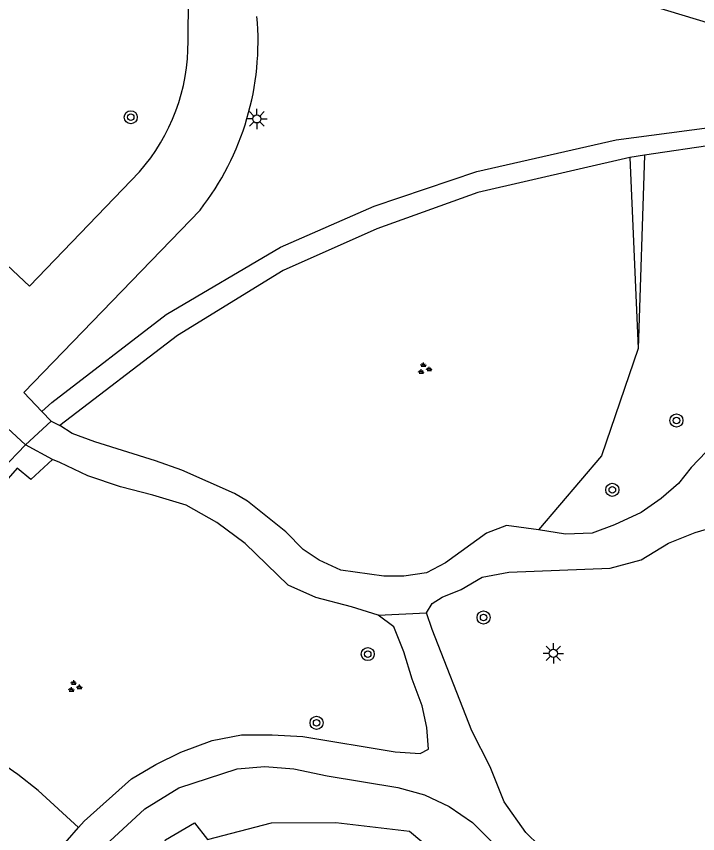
# Model space of a CAD drawing. Extents: x 132999 to 136000, y 398499 to 400501.
# Drawn here: x 134002.34 to 134043.97, y 399318.59 to 399368.53 of the extents above; entities that cross this region are included whole.
import ezdxf

# ---------------------------------------------------------------- set-up
doc = ezdxf.new("R2010")
doc.units = 0
for name, color, linetype in [('gg-knt-verharding', 7, 'Continuous'), ('gt-grn-groengrens', 7, 'Continuous'), ('gt-grn-vlakafsluiter', 7, 'Continuous'), ('gt-grn-weggrens', 7, 'Continuous'), ('gt-symb-boom', 7, 'Continuous'), ('gt-symb-groenvak', 7, 'Continuous'), ('gt-symb-lichtmast', 7, 'Continuous')]:
    doc.layers.add(name, color=color, linetype=linetype)

# ---------------------------------------------------------------- blocks, each defined once
blk = doc.blocks.new('gt0-GRVAK')
at = {"layer": 'gt-symb-groenvak'}
for p, q in [((-0.11, 0.189), (-0.228, 0.24)), ((-0.182, 0.153), (0.088, 0.153)), ((-0.091, 0.211), (-0.156, 0.322)), ((-0.047, 0.214), (-0.047, 0.393)), ((-0.004, 0.211), (0.061, 0.322)), ((0.015, 0.189), (0.133, 0.24)), ((0.262, -0.052), (0.197, 0.059)), ((0.305, -0.049), (0.305, 0.13)), ((0.349, -0.052), (0.414, 0.059)), ((-0.245, -0.228), (-0.363, -0.177)), ((-0.318, -0.264), (-0.047, -0.264)), ((-0.226, -0.206), (-0.291, -0.095)), ((-0.183, -0.203), (-0.183, -0.024)), ((-0.139, -0.206), (-0.074, -0.095)), ((-0.12, -0.228), (-0.002, -0.177)), ((0.243, -0.074), (0.125, -0.023)), ((0.17, -0.11), (0.441, -0.11)), ((0.368, -0.074), (0.486, -0.023))]:
    blk.add_line(p, q, dxfattribs=at)
blk = doc.blocks.new('gt0-LMAST')
at = {"layer": 'gt-symb-lichtmast'}
for p, q in [((-0.005, 0.246), (-0.005, 0.621)), ((-0.182, 0.173), (-0.447, 0.438)), ((0.172, 0.173), (0.437, 0.438)), ((-0.255, -0.004), (-0.63, -0.004)), ((-0.182, -0.181), (-0.447, -0.446)), ((-0.005, -0.254), (-0.005, -0.629)), ((0.437, -0.446), (0.172, -0.181)), ((0.245, -0.004), (0.62, -0.004))]:
    blk.add_line(p, q, dxfattribs=at)
blk.add_circle((-0.005, -0.004), 0.25, dxfattribs=at)
blk = doc.blocks.new('gt0-BOOM')
at = {"layer": 'gt-symb-boom'}
for radius in [0.4, 0.2]:
    blk.add_circle((0, 0), radius, dxfattribs=at)

msp = doc.modelspace()

# ---------------------------------------------------------------- linework, layer by layer
at = {"layer": 'gg-knt-verharding'}
for p, q in [((134012.834, 399367.023), (134013.018, 399384.237)), ((134003.909, 399344.38), (134004.464, 399343.791)), ((134004.464, 399343.791), (134002.904, 399342.343)), ((134004.464, 399343.791), (134005.01, 399343.526)), ((134004.56, 399341.444), (134002.904, 399342.343)), ((134004.393, 399316.978), (134006.133, 399318.967))]:
    msp.add_line(p, q, dxfattribs=at)
for points in [[(134077.451, 399358.203), (134037.778, 399370.208), (134022.847, 399374.656)], [(134001.778, 399353.328), (134003.149, 399352.034), (134009.871, 399359.027)], [(134013.566, 399356.691), (134002.809, 399345.548), (134003.909, 399344.38)], [(134002.904, 399342.343), (134001.238, 399343.886), (133995.131, 399337.547)], [(134034.246, 399337.157), (134032.281, 399337.416), (134031.061, 399336.96), (134028.567, 399335.135), (134027.397, 399334.527), (134026.025, 399334.326), (134024.804, 399334.328), (134022.162, 399334.688), (134020.841, 399335.3), (134019.876, 399335.962), (134018.812, 399337.031), (134016.476, 399338.916), (134015.663, 399339.374), (134012.464, 399340.803), (134010.838, 399341.365), (134007.131, 399342.54), (134005.759, 399343.051), (134005.01, 399343.526)], [(134070.957, 399334.608), (134070.448, 399334.049), (134068.108, 399332.63), (134066.531, 399332.124), (134064.956, 399331.873), (134063.125, 399331.774), (134061.651, 399331.878), (134060.026, 399332.44), (134058.501, 399333.306), (134056.978, 399334.427), (134055.404, 399335.446), (134048.5, 399340.388), (134047.485, 399341.355), (134046.571, 399341.966), (134045.555, 399342.222), (134044.488, 399341.919), (134043.571, 399340.955), (134042.807, 399339.99), (134041.739, 399339.077), (134040.516, 399338.215), (134038.888, 399337.455), (134037.515, 399336.949), (134035.889, 399336.901), (134034.246, 399337.157)], [(134024.445, 399331.94), (134022.82, 399332.451), (134020.635, 399333.014), (134018.959, 399333.779), (134016.319, 399336.324), (134014.593, 399337.598), (134012.715, 399338.668), (134010.683, 399339.281), (134008.702, 399339.793), (134006.721, 399340.457), (134004.993, 399341.273), (134004.56, 399341.444)], [(134027.393, 399332.087), (134027.749, 399332.645), (134028.36, 399333.051), (134029.53, 399333.507), (134030.802, 399334.267), (134032.429, 399334.569), (134038.631, 399334.813), (134040.511, 399335.318), (134042.19, 399336.332), (134043.818, 399336.99), (134045.547, 399337.495)], [(134006.133, 399318.967), (134006.48, 399319.363), (134009.383, 399321.951), (134010.857, 399322.812), (134012.384, 399323.572), (134014.316, 399324.28), (134016.097, 399324.633), (134017.977, 399324.63), (134019.857, 399324.526), (134025.497, 399323.601), (134027.022, 399323.497), (134027.531, 399323.751), (134027.432, 399325.072), (134027.129, 399326.395), (134026.522, 399328.022), (134026.017, 399329.701), (134025.41, 399331.227), (134024.445, 399331.94)], [(134067.933, 399294.809), (134066.521, 399295.63), (134064.134, 399296.701), (134061.593, 399297.417), (134059.206, 399297.726), (134053.351, 399298.732), (134050.974, 399299.162), (134048.739, 399300.284), (134046.555, 399301.711), (134044.525, 399303.138), (134042.799, 399304.716), (134041.175, 399306.548), (134039.959, 399308.634), (134039.099, 399311.025), (134038.137, 399313.009), (134036.667, 399314.79), (134035.145, 399317.029), (134033.471, 399318.659), (134032.152, 399320.541), (134031.292, 399322.678), (134030.176, 399324.865), (134027.747, 399331.07), (134027.393, 399332.087)], [(134007.799, 399317.887), (134010.192, 399320.119), (134012.278, 399321.387), (134015.838, 399322.55), (134017.516, 399322.7), (134019.295, 399322.544), (134021.329, 399322.135), (134025.647, 399321.416), (134027.272, 399320.956), (134028.796, 399320.242), (134030.218, 399319.274), (134031.436, 399318.052)]]:
    msp.add_lwpolyline(points, dxfattribs=at)
for centre, radius, start, end in [((134000.298, 399367.022), 16.816, 322.0941, 5.1452), ((134000.825, 399366.926), 12.01, 318.873, 0.4616)]:
    msp.add_arc(centre, radius, start, end, dxfattribs=at)
at = {"layer": 'gt-grn-groengrens'}
for p, q in [((134047.015, 399360.985), (134040.726, 399360.039)), ((134040.726, 399360.039), (134039.823, 399359.903)), ((134039.823, 399359.903), (134040.332, 399348.229)), ((134040.726, 399360.039), (134040.332, 399348.229)), ((134004.505, 399344.942), (134003.909, 399344.38))]:
    msp.add_line(p, q, dxfattribs=at)
for points in [[(134004.505, 399344.942), (134011.503, 399350.319), (134018.493, 399354.434), (134024.213, 399356.939), (134030.471, 399359.052), (134038.999, 399360.992), (134046.857, 399362.017), (134047, 399361.263)], [(134039.823, 399359.903), (134030.539, 399357.769), (134024.376, 399355.542), (134018.642, 399352.999), (134012.195, 399349.023), (134005.01, 399343.526)], [(134040.332, 399348.229), (134038.097, 399341.672), (134034.246, 399337.157)], [(134004.56, 399341.444), (134003.23, 399340.241), (134002.404, 399340.933), (133999.056, 399337.12)], [(134006.133, 399318.967), (134003.682, 399321.226), (134002.426, 399322.205), (134000.736, 399323.361), (134000, 399323.947), (133999.278, 399324.697), (133999.126, 399324.905), (133998.66, 399325.777), (133998.354, 399326.743), (133998.167, 399327.957), (133998.136, 399328.967), (133998.193, 399329.965), (133998.313, 399330.956), (133998.848, 399334.327), (133999.056, 399337.12)], [(134012.048, 399314.15), (134011.096, 399316.78), (134011.456, 399318.213), (134013.232, 399319.244), (134014.032, 399318.229), (134017.929, 399319.252), (134021.858, 399319.266), (134026.371, 399318.752), (134027.872, 399317.482), (134029.844, 399311.219), (134028.322, 399309.82), (134021.019, 399311.644), (134016.491, 399311.188), (134012.048, 399314.15)]]:
    msp.add_lwpolyline(points, dxfattribs=at)
at = {"layer": 'gt-grn-vlakafsluiter'}
msp.add_lwpolyline([(134002.904, 399342.343), (134000, 399339.34), (133999.247, 399338.519)], dxfattribs=at)
at = {"layer": 'gt-grn-weggrens'}
msp.add_line((134024.445, 399331.94), (134027.393, 399332.087), dxfattribs=at)

# ---------------------------------------------------------------- block references
at = {"layer": 'gt-symb-boom'}
for p in [(134009.331, 399362.364), (134042.673, 399343.838), (134038.756, 399339.601), (134030.893, 399331.798), (134023.812, 399329.563), (134020.69, 399325.365)]:
    msp.add_blockref('gt0-BOOM', p, dxfattribs=at)
at = {"layer": 'gt-symb-groenvak'}
for p in [(134027.267, 399346.995), (134005.896, 399327.569)]:
    msp.add_blockref('gt0-GRVAK', p, dxfattribs=at)
at = {"layer": 'gt-symb-lichtmast'}
for p in [(134017.043, 399362.268), (134035.161, 399329.611)]:
    msp.add_blockref('gt0-LMAST', p, dxfattribs=at)

doc.saveas('drawing.dxf')
